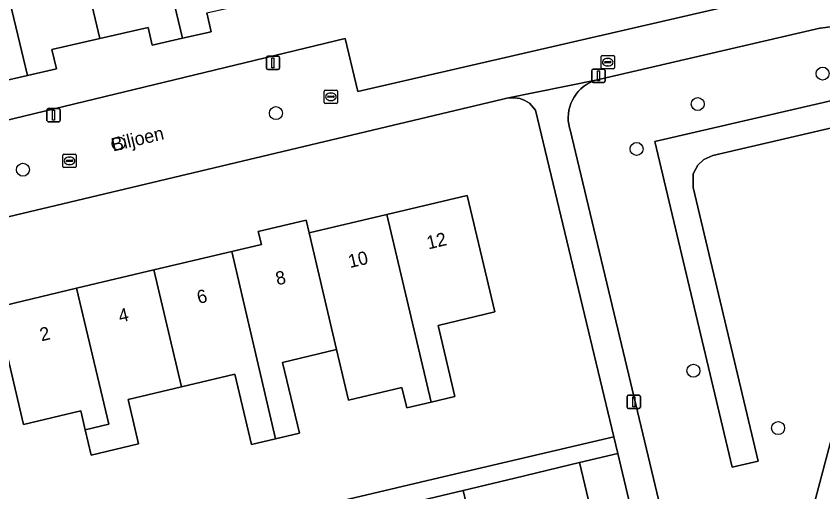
# Model space of a CAD drawing. Extents: x 158031 to 159244, y 380104 to 381214.
# Drawn here: x 158624 to 158684.7, y 380761.6 to 380797.4 of the extents above; entities that cross this region are included whole.
import ezdxf

# ---------------------------------------------------------------- set-up
doc = ezdxf.new("R2010")
doc.units = 0
for name, color, linetype in [('IMGEO_Boom', 7, 'Continuous'), ('IMGEO_Erf', 7, 'Continuous'), ('IMGEO_Fietspad_open', 7, 'Continuous'), ('IMGEO_Groenvoorziening', 7, 'Continuous'), ('IMGEO_Haag', 7, 'Continuous'), ('IMGEO_Kolk', 7, 'Continuous'), ('IMGEO_Lichtmast', 7, 'Continuous'), ('IMGEO_Openbare_ruimte_label', 7, 'Continuous'), ('IMGEO_Pand', 7, 'Continuous'), ('IMGEO_Pand_nummerreeks', 7, 'Continuous'), ('IMGEO_Rioolput', 7, 'Continuous'), ('IMGEO_Voetpad_open', 7, 'Continuous')]:
    doc.layers.add(name, color=color, linetype=linetype)

msp = doc.modelspace()

# ---------------------------------------------------------------- linework, layer by layer
at = {"layer": 'IMGEO_Boom'}
for centre in [(158684.655, 380793.053), (158675.256, 380790.766), (158643.522, 380790.078), (158631.679, 380787.802), (158670.66, 380787.387), (158624.486, 380785.822), (158674.935, 380770.704), (158681.303, 380766.386)]:
    msp.add_circle(centre, 0.489, dxfattribs=at)
at = {"layer": 'IMGEO_Erf'}
for points in [[(158618.498, 380788.389), (158648.732, 380795.684), (158649.671, 380791.7), (158681.807, 380799.138)], [(158638.327, 380797.618), (158638.653, 380796.208), (158636.499, 380795.71), (158634.214, 380795.181), (158633.9, 380796.535), (158630.279, 380795.697), (158626.667, 380794.861), (158627.002, 380793.413), (158624.83, 380792.91), (158622.619, 380792.398)], [(158672.691, 380750), (158669.232, 380764.469), (158666.369, 380763.785), (158667.815, 380757.714)], [(158658.626, 380757.371), (158657.602, 380761.691), (158647.702, 380759.325)]]:
    msp.add_lwpolyline(points, dxfattribs=at)
for points in [[(158668.932, 380765.724), (158663.056, 380790.306), (158662.6, 380790.833), (158662.431, 380790.941), (158662.253, 380791.033), (158662.067, 380791.109), (158661.875, 380791.169), (158661.679, 380791.211), (158661.48, 380791.235), (158661.279, 380791.241), (158661.079, 380791.229), (158660.88, 380791.2), (158660.685, 380791.153), (158660.579, 380791.119), (158618.173, 380781.048), (158624.245, 380755.218), (158627.044, 380755.876), (158626.355, 380758.805), (158632.463, 380760.241), (158633.152, 380757.312), (158656.209, 380762.733)], [(158636.413, 380769.489), (158632.394, 380768.535), (158633.185, 380765.204), (158629.619, 380764.357), (158629.169, 380766.252), (158628.829, 380767.684), (158624.529, 380766.662), (158622.438, 380775.462), (158628.515, 380776.905), (158634.338, 380778.288), (158640.192, 380779.678), (158642.424, 380780.208), (158642.193, 380781.181), (158645.793, 380782.036), (158646.024, 380781.063), (158651.857, 380782.449), (158657.906, 380783.885), (158659.986, 380775.124), (158655.719, 380774.111), (158656.99, 380768.76), (158655.187, 380768.332), (158653.367, 380767.9), (158653.003, 380769.435), (158648.978, 380768.479), (158648.082, 380772.297), (158644.018, 380771.332), (158645.285, 380765.998), (158643.493, 380765.573), (158641.688, 380765.144), (158640.43, 380770.443)]]:
    msp.add_lwpolyline(points, close=True, dxfattribs=at)
at = {"layer": 'IMGEO_Fietspad_open'}
msp.add_lwpolyline([(158706.116, 380846.84), (158705.38, 380841.883), (158704.294, 380836.939), (158703.345, 380833.438), (158702.672, 380830.956), (158702.438, 380830.095), (158702.064, 380828.716), (158698.689, 380816.265), (158694.658, 380800.796), (158694.343, 380799.586), (158694.028, 380798.377), (158693.242, 380795.503), (158691.914, 380790.494), (158681.877, 380752.64)], dxfattribs=at)
at = {"layer": 'IMGEO_Groenvoorziening'}
for points in [[(158685.607, 380796.63), (158684.501, 380796.475), (158684.444, 380796.464), (158667.594, 380792.566), (158667.344, 380792.475), (158667.103, 380792.363), (158666.874, 380792.229), (158666.657, 380792.075), (158666.454, 380791.903), (158666.268, 380791.713), (158666.1, 380791.507), (158665.951, 380791.287), (158665.822, 380791.055), (158665.714, 380790.812), (158665.628, 380790.56), (158665.565, 380790.302), (158665.526, 380790.039), (158665.51, 380789.774), (158665.518, 380789.508), (158665.549, 380789.244), (158665.604, 380788.984), (158665.648, 380788.832), (158670.193, 380769.838), (158672.055, 380762.058), (158674.94, 380750)], [(158672.026, 380787.946), (158686.45, 380791.283)], [(158681.877, 380752.64), (158691.914, 380790.494), (158676.397, 380786.904), (158675.713, 380786.597), (158675.262, 380786.166), (158674.923, 380785.504), (158674.902, 380784.494), (158679.794, 380763.903), (158677.848, 380763.441), (158672.026, 380787.946)]]:
    msp.add_lwpolyline(points, dxfattribs=at)
msp.add_lwpolyline([(158693.242, 380795.503), (158688.945, 380796.497), (158687.924, 380792.687), (158687.596, 380792.003), (158686.45, 380791.283), (158672.026, 380787.946), (158677.848, 380763.441), (158679.794, 380763.903), (158674.902, 380784.494), (158674.923, 380785.504), (158675.262, 380786.166), (158675.713, 380786.597), (158676.397, 380786.904), (158691.914, 380790.494)], close=True, dxfattribs=at)
at = {"layer": 'IMGEO_Haag'}
msp.add_lwpolyline([(158693.242, 380795.503), (158688.945, 380796.497), (158687.924, 380792.687), (158687.596, 380792.003), (158686.45, 380791.283), (158672.026, 380787.946), (158677.848, 380763.441), (158679.794, 380763.903), (158674.902, 380784.494), (158674.923, 380785.504), (158675.262, 380786.166), (158675.713, 380786.597), (158676.397, 380786.904), (158691.914, 380790.494)], close=True, dxfattribs=at)
at = {"layer": 'IMGEO_Kolk'}
for p, q in [((158647.152, 380790.886), (158647.152, 380791.738)), ((158647.227, 380791.812), (158648.079, 380791.812)), ((158648.153, 380791.738), (158648.153, 380790.886)), ((158647.411, 380791.306), (158647.411, 380791.318)), ((158647.849, 380791.269), (158647.451, 380791.269)), ((158647.454, 380791.355), (158647.852, 380791.355)), ((158647.64, 380791.592), (158647.665, 380791.592)), ((158647.895, 380791.318), (158647.895, 380791.306)), ((158648.079, 380790.812), (158647.227, 380790.812)), ((158647.663, 380791.032), (158647.638, 380791.032)), ((158627.488, 380786.064), (158627.488, 380786.916)), ((158627.563, 380786.99), (158628.415, 380786.99)), ((158628.489, 380786.916), (158628.489, 380786.064)), ((158627.747, 380786.484), (158627.747, 380786.496)), ((158628.185, 380786.447), (158627.787, 380786.447)), ((158627.79, 380786.533), (158628.188, 380786.533)), ((158627.976, 380786.77), (158628.001, 380786.77)), ((158628.231, 380786.496), (158628.231, 380786.484)), ((158628.415, 380785.99), (158627.563, 380785.99)), ((158627.999, 380786.21), (158627.974, 380786.21))]:
    msp.add_line(p, q, dxfattribs=at)
for points in [[(158647.152, 380790.886), (158647.152, 380791.738)], [(158647.227, 380791.812), (158648.079, 380791.812)], [(158648.153, 380791.738), (158648.153, 380790.886)], [(158648.079, 380790.812), (158647.227, 380790.812)], [(158627.488, 380786.064), (158627.488, 380786.916)], [(158627.563, 380786.99), (158628.415, 380786.99)], [(158628.489, 380786.916), (158628.489, 380786.064)], [(158628.415, 380785.99), (158627.563, 380785.99)]]:
    msp.add_lwpolyline(points, dxfattribs=at)
for centre, radius, start, end in [((158647.229, 380791.736), 0.0765, 91.55205, 178.44795), ((158647.229, 380791.736), 0.0765, 91.55205, 178.44795), ((158648.077, 380791.736), 0.0765, 1.55205, 88.44795), ((158648.077, 380791.736), 0.0765, 1.55205, 88.44795), ((158647.451, 380791.315), 0.0403, 85.87752, 175.75265), ((158647.448, 380791.305), 0.0366, 178.93798, 274.71019), ((158647.852, 380791.312), 0.043, 264.86636, 352.45326), ((158647.856, 380791.317), 0.0386, 1.73085, 96.63898), ((158647.229, 380790.888), 0.0765, 181.55205, 268.44795), ((158647.229, 380790.888), 0.0765, 181.55205, 268.44795), ((158648.077, 380790.888), 0.0765, 271.55205, 358.44795), ((158648.077, 380790.888), 0.0765, 271.55205, 358.44795), ((158627.565, 380786.914), 0.0765, 91.55205, 178.44795), ((158627.565, 380786.914), 0.0765, 91.55205, 178.44795), ((158628.413, 380786.914), 0.0765, 1.55205, 88.44795), ((158628.413, 380786.914), 0.0765, 1.55205, 88.44795), ((158627.787, 380786.493), 0.0403, 85.87752, 175.75265), ((158627.784, 380786.483), 0.0366, 178.93798, 274.71019), ((158628.188, 380786.49), 0.043, 264.86636, 352.45326), ((158628.192, 380786.495), 0.0386, 1.73085, 96.63898), ((158627.565, 380786.066), 0.0765, 181.55205, 268.44795), ((158627.565, 380786.066), 0.0765, 181.55205, 268.44795), ((158628.413, 380786.066), 0.0765, 271.55205, 358.44795), ((158628.413, 380786.066), 0.0765, 271.55205, 358.44795)]:
    msp.add_arc(centre, radius, start, end, dxfattribs=at)
for centre, major_axis, ratio, start_param, end_param in [((158647.639, 380791.312), (-0.387, 0.002), 0.722429, 4.712389, 7.853982), ((158647.664, 380791.312), (-0.39, 0.002), 0.717154, 1.570796, 4.712389), ((158627.975, 380786.49), (-0.387, 0.002), 0.722429, 4.712389, 7.853982), ((158628, 380786.49), (-0.39, 0.002), 0.717154, 1.570796, 4.712389)]:
    msp.add_ellipse(centre, major_axis=major_axis, ratio=ratio, start_param=start_param, end_param=end_param, dxfattribs=at)
at = {"layer": 'IMGEO_Lichtmast'}
for p, q in [((158642.798, 380793.459), (158642.798, 380794.259)), ((158642.798, 380794.259), (158642.798, 380793.459)), ((158642.898, 380794.359), (158643.688, 380794.359)), ((158643.688, 380794.359), (158642.898, 380794.359)), ((158643.788, 380794.259), (158643.788, 380793.459)), ((158643.788, 380793.459), (158643.788, 380794.259)), ((158643.688, 380793.359), (158642.898, 380793.359)), ((158642.898, 380793.359), (158643.688, 380793.359)), ((158667.29, 380792.493), (158667.29, 380793.293)), ((158667.29, 380793.293), (158667.29, 380792.493)), ((158667.39, 380793.393), (158668.18, 380793.393)), ((158668.18, 380793.393), (158667.39, 380793.393)), ((158668.28, 380793.293), (158668.28, 380792.493)), ((158668.28, 380792.493), (158668.28, 380793.293)), ((158668.18, 380792.393), (158667.39, 380792.393)), ((158667.39, 380792.393), (158668.18, 380792.393)), ((158626.29, 380789.538), (158626.29, 380790.338)), ((158626.29, 380790.338), (158626.29, 380789.538)), ((158626.39, 380790.438), (158627.18, 380790.438)), ((158627.18, 380790.438), (158626.39, 380790.438)), ((158627.28, 380790.338), (158627.28, 380789.538)), ((158627.28, 380789.538), (158627.28, 380790.338)), ((158627.18, 380789.438), (158626.39, 380789.438)), ((158626.39, 380789.438), (158627.18, 380789.438)), ((158669.951, 380767.958), (158669.951, 380768.758)), ((158669.951, 380768.758), (158669.951, 380767.958)), ((158670.051, 380768.858), (158670.841, 380768.858)), ((158670.841, 380768.858), (158670.051, 380768.858)), ((158670.941, 380768.758), (158670.941, 380767.958)), ((158670.941, 380767.958), (158670.941, 380768.758)), ((158670.841, 380767.858), (158670.051, 380767.858)), ((158670.051, 380767.858), (158670.841, 380767.858))]:
    msp.add_line(p, q, dxfattribs=at)
for points in [[(158643.218, 380794.234), (158643.368, 380794.234), (158643.368, 380793.484), (158643.218, 380793.484), (158643.218, 380794.234)], [(158667.71, 380793.268), (158667.86, 380793.268), (158667.86, 380792.518), (158667.71, 380792.518), (158667.71, 380793.268)], [(158626.71, 380790.313), (158626.86, 380790.313), (158626.86, 380789.563), (158626.71, 380789.563), (158626.71, 380790.313)], [(158670.371, 380768.733), (158670.521, 380768.733), (158670.521, 380767.983), (158670.371, 380767.983), (158670.371, 380768.733)]]:
    msp.add_lwpolyline(points, dxfattribs=at)
for centre, start, end in [((158642.898, 380794.259), 90, 180), ((158642.898, 380794.259), 90, 180), ((158643.688, 380794.259), 0, 90), ((158643.688, 380794.259), 360, 90), ((158642.898, 380793.459), 180, 270), ((158642.898, 380793.459), 180, 270), ((158643.688, 380793.459), 270, 0), ((158643.688, 380793.459), 270, 0), ((158667.39, 380793.293), 90, 180), ((158667.39, 380793.293), 90, 180), ((158668.18, 380793.293), 0, 90), ((158668.18, 380793.293), 360, 90), ((158667.39, 380792.493), 180, 270), ((158667.39, 380792.493), 180, 270), ((158668.18, 380792.493), 270, 0), ((158668.18, 380792.493), 270, 0), ((158626.39, 380790.338), 90, 180), ((158626.39, 380790.338), 90, 180), ((158627.18, 380790.338), 0, 90), ((158627.18, 380790.338), 360, 90), ((158626.39, 380789.538), 180, 270), ((158626.39, 380789.538), 180, 270), ((158627.18, 380789.538), 270, 0), ((158627.18, 380789.538), 270, 0), ((158670.051, 380768.758), 90, 180), ((158670.051, 380768.758), 90, 180), ((158670.841, 380768.758), 0, 90), ((158670.841, 380768.758), 360, 90), ((158670.051, 380767.958), 180, 270), ((158670.051, 380767.958), 180, 270), ((158670.841, 380767.958), 270, 0), ((158670.841, 380767.958), 270, 0)]:
    msp.add_arc(centre, 0.1, start, end, dxfattribs=at)
at = {"layer": 'IMGEO_Pand'}
for points in [[(158639.827, 380807.345), (158635.746, 380806.4), (158634.516, 380811.714), (158632.757, 380811.307), (158636.499, 380795.71), (158638.653, 380796.208), (158638.327, 380797.618), (158641.979, 380798.463)], [(158628.154, 380804.587), (158630.279, 380795.697), (158633.9, 380796.535), (158634.214, 380795.181), (158636.499, 380795.71), (158632.757, 380811.307), (158630.951, 380810.889), (158632.194, 380805.522)], [(158628.154, 380804.587), (158624.117, 380803.653), (158623.374, 380806.866), (158619.725, 380806.022), (158620.165, 380804.12), (158622.011, 380804.547), (158624.83, 380792.91), (158627.002, 380793.413), (158626.667, 380794.861), (158630.279, 380795.697)], [(158624.83, 380792.91), (158622.011, 380804.547), (158620.165, 380804.12), (158620.489, 380802.721), (158616.332, 380801.759), (158618.374, 380792.936), (158622.285, 380793.841), (158622.619, 380792.398)], [(158651.857, 380782.449), (158655.187, 380768.332), (158656.99, 380768.76), (158655.719, 380774.111), (158659.986, 380775.124), (158657.906, 380783.885)], [(158640.192, 380779.678), (158643.493, 380765.573), (158645.285, 380765.998), (158644.018, 380771.332), (158648.082, 380772.297), (158646.024, 380781.063), (158645.793, 380782.036), (158642.193, 380781.181), (158642.424, 380780.208)], [(158651.857, 380782.449), (158646.024, 380781.063), (158648.082, 380772.297), (158648.978, 380768.479), (158653.003, 380769.435), (158653.367, 380767.9), (158655.187, 380768.332)], [(158636.413, 380769.489), (158640.43, 380770.443), (158641.688, 380765.144), (158643.493, 380765.573), (158640.192, 380779.678), (158634.338, 380778.288)], [(158636.413, 380769.489), (158634.338, 380778.288), (158628.515, 380776.905), (158630.949, 380766.676), (158629.169, 380766.252), (158629.619, 380764.357), (158633.185, 380765.204), (158632.394, 380768.535)], [(158629.169, 380766.252), (158630.949, 380766.676), (158628.515, 380776.905), (158622.438, 380775.462), (158624.529, 380766.662), (158628.829, 380767.684)], [(158653.779, 380754.347), (158667.815, 380757.714), (158666.369, 380763.785), (158661.506, 380762.624), (158657.602, 380761.691), (158658.626, 380757.371), (158653.357, 380756.114)]]:
    msp.add_lwpolyline(points, close=True, dxfattribs=at)
at = {"layer": 'IMGEO_Rioolput'}
for p, q in [((158667.99, 380793.485), (158667.99, 380794.337)), ((158668.065, 380794.411), (158668.917, 380794.411)), ((158668.478, 380794.191), (158668.503, 380794.191)), ((158668.991, 380794.337), (158668.991, 380793.485)), ((158668.249, 380793.905), (158668.249, 380793.917)), ((158668.687, 380793.868), (158668.289, 380793.868)), ((158668.292, 380793.954), (158668.69, 380793.954)), ((158668.501, 380793.631), (158668.476, 380793.631)), ((158668.733, 380793.917), (158668.733, 380793.905)), ((158668.917, 380793.411), (158668.065, 380793.411))]:
    msp.add_line(p, q, dxfattribs=at)
for points in [[(158667.99, 380793.485), (158667.99, 380794.337)], [(158668.065, 380794.411), (158668.917, 380794.411)], [(158668.991, 380794.337), (158668.991, 380793.485)], [(158668.917, 380793.411), (158668.065, 380793.411)]]:
    msp.add_lwpolyline(points, dxfattribs=at)
for centre, radius, start, end in [((158668.067, 380794.335), 0.0765, 91.55205, 178.44795), ((158668.067, 380794.335), 0.0765, 91.55205, 178.44795), ((158668.915, 380794.335), 0.0765, 1.55205, 88.44795), ((158668.915, 380794.335), 0.0765, 1.55205, 88.44795), ((158668.289, 380793.914), 0.0403, 85.87752, 175.75265), ((158668.286, 380793.904), 0.0366, 178.93798, 274.71019), ((158668.69, 380793.911), 0.043, 264.86636, 352.45326), ((158668.694, 380793.916), 0.0386, 1.73085, 96.63898), ((158668.067, 380793.487), 0.0765, 181.55205, 268.44795), ((158668.067, 380793.487), 0.0765, 181.55205, 268.44795), ((158668.915, 380793.487), 0.0765, 271.55205, 358.44795), ((158668.915, 380793.487), 0.0765, 271.55205, 358.44795)]:
    msp.add_arc(centre, radius, start, end, dxfattribs=at)
for centre, major_axis, ratio, start_param, end_param in [((158668.477, 380793.911), (-0.387, 0.002), 0.722429, 4.712389, 7.853982), ((158668.502, 380793.911), (-0.39, 0.002), 0.717154, 1.570796, 4.712389)]:
    msp.add_ellipse(centre, major_axis=major_axis, ratio=ratio, start_param=start_param, end_param=end_param, dxfattribs=at)
at = {"layer": 'IMGEO_Voetpad_open'}
for points in [[(158681.807, 380799.138), (158649.671, 380791.7), (158648.732, 380795.684), (158618.498, 380788.389)], [(158618.173, 380781.048), (158660.579, 380791.119), (158660.685, 380791.153), (158660.88, 380791.2), (158667.594, 380792.566), (158684.444, 380796.464), (158684.501, 380796.475), (158685.607, 380796.63), (158686.722, 380796.685), (158687.838, 380796.641), (158688.945, 380796.497), (158693.242, 380795.503), (158694.028, 380798.377)], [(158674.94, 380750), (158672.055, 380762.058), (158670.193, 380769.838), (158665.648, 380788.832), (158665.604, 380788.984), (158665.549, 380789.244), (158665.518, 380789.508), (158665.51, 380789.774), (158665.526, 380790.039), (158665.565, 380790.302), (158665.628, 380790.56), (158665.714, 380790.812), (158665.822, 380791.055), (158665.951, 380791.287), (158666.1, 380791.507), (158666.268, 380791.713), (158666.454, 380791.903), (158666.657, 380792.075), (158666.874, 380792.229), (158667.103, 380792.363), (158667.344, 380792.475), (158667.594, 380792.566), (158660.88, 380791.2), (158661.079, 380791.229), (158661.279, 380791.241), (158661.48, 380791.235), (158661.679, 380791.211), (158661.875, 380791.169), (158662.067, 380791.109), (158662.253, 380791.033), (158662.431, 380790.941), (158662.6, 380790.833), (158663.056, 380790.306), (158668.932, 380765.724), (158669.232, 380764.469), (158672.691, 380750)]]:
    msp.add_lwpolyline(points, dxfattribs=at)
msp.add_lwpolyline([(158657.602, 380761.691), (158661.506, 380762.624), (158666.369, 380763.785), (158669.232, 380764.469), (158668.932, 380765.724), (158656.209, 380762.733), (158633.152, 380757.312), (158627.044, 380755.876), (158624.245, 380755.218), (158624.571, 380753.829), (158627.557, 380754.53), (158632.414, 380755.671), (158636.257, 380756.574), (158646.366, 380758.949), (158651.902, 380735.377), (158653.341, 380729.248), (158653.942, 380726.687), (158655.46, 380727.044), (158653.664, 380734.459), (158653.428, 380735.432), (158650.69, 380747.468), (158649.557, 380751.964), (158647.702, 380759.325)], close=True, dxfattribs=at)

# ---------------------------------------------------------------- texts
at = {"layer": 'IMGEO_Openbare_ruimte_label'}
msp.add_text('Biljoen', height=1, rotation=13.48013, dxfattribs=at).set_placement((158631.266, 380787.188))
at = {"layer": 'IMGEO_Pand_nummerreeks'}
for s, rotation, p in [('12', 13.35923, (158654.99, 380779.822)), ('10', 13.36138, (158649.085, 380778.419)), ('8', 13.35923, (158643.622, 380777.122)), ('6', 13.35923, (158637.706, 380775.717)), ('4', 13.35923, (158631.795, 380774.313)), ('2', 13.35923, (158625.882, 380772.909))]:
    msp.add_text(s, height=1, rotation=rotation, dxfattribs=at).set_placement(p)

doc.saveas('drawing.dxf')
